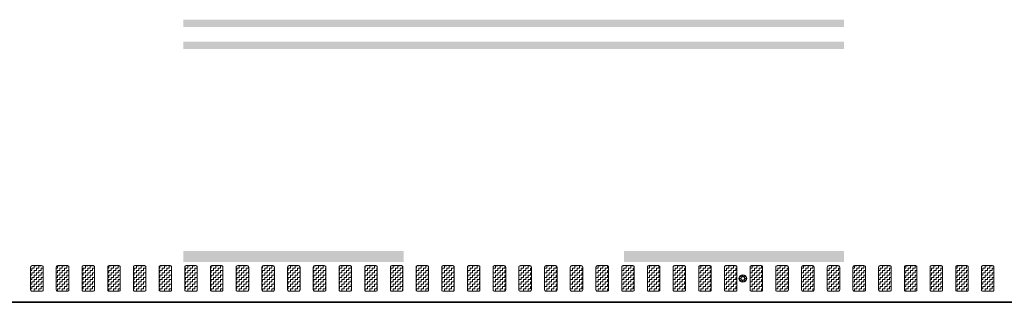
# Model space of a CAD drawing. Header units: metres. Extents: x -699 to 2316, y -1199 to 781.
# Tile 484 of 593: x 931 to 944, y -215 to -211. Entities that reach past the tile are written whole.
import ezdxf

# ---------------------------------------------------------------- set-up
doc = ezdxf.new("R2010")
doc.units = ezdxf.units.M
doc.linetypes.add('VW-3-3_STREEP', pattern=[6, 3, -3])
doc.linetypes.add('VW-9-3_STREEP', pattern=[12, 9, -3])
for name, color, linetype, lineweight in [('N-WA-IE-MEUBILAIR_WEGMEUBILAIR-S', 7, 'Continuous', 25), ('N-WA-VW-MARKERING_DYNAMISCH-G', 7, 'Continuous', 35), ('N-WE-VH-KANTVERHARDING-G', 210, 'Continuous', 35), ('N-WE-VW-MARKERING_LANGS_STREEP_33-G', 7, 'VW-3-3_STREEP', 13), ('N-WE-VW-MARKERING_LANGS_STREEP_93-G', 7, 'VW-9-3_STREEP', 13)]:
    doc.layers.add(name, color=color, linetype=linetype, lineweight=lineweight)
pattern_1 = [(180, (0, 0), (-0.03175, -0.03175), [0.03175, -0.03175]), (270, (-0.03175, 0), (0.03175, -0.03175), [0.03175, -0.03175])]

# ---------------------------------------------------------------- blocks, each defined once
blk = doc.blocks.new('SIE-WEG_GLASBOLREFLECTOR-SO')
for p, q in [((-0.38, 0), (-0.2, 0)), ((-0.14, 0.14), (-0.26, 0.26)), ((0, 0.2), (0, 0.37)), ((0.14, 0.14), (0.27, 0.26)), ((0.2, 0), (0.37, 0)), ((-0.26, -0.27), (-0.14, -0.14)), ((0, -0.38), (0, -0.2)), ((0.27, -0.27), (0.14, -0.14))]:
    blk.add_line(p, q)
for radius in [0.375, 0.2]:
    blk.add_circle((0, 0), radius)
blk = doc.blocks.new('glasbol')
at = {"layer": 'N-WA-IE-MEUBILAIR_WEGMEUBILAIR-S'}
blk.add_blockref('SIE-WEG_GLASBOLREFLECTOR-SO', (0, 0), dxfattribs=at)

msp = doc.modelspace()

# ---------------------------------------------------------------- hatches: boundary and pattern name
at = {"layer": 'N-WA-VW-MARKERING_DYNAMISCH-G', "lineweight": 9}
h = msp.add_hatch(dxfattribs=at)
h.set_pattern_fill('ZIGZAG', color=8, scale=0.01, angle=180, style=0)
h.set_pattern_definition(pattern_1)
edge = h.paths.add_edge_path()
edge.add_line((930.9148, -214.3115), (931.0448, -214.3115))
edge.add_arc((931.0448, -214.3315), 0.02, 0, 90, ccw=False)
edge.add_line((931.0648, -214.3315), (931.0648, -214.6415))
edge.add_arc((931.0448, -214.6415), 0.02, 270, 360, ccw=False)
edge.add_line((931.0448, -214.6615), (930.9148, -214.6615))
edge.add_arc((930.9148, -214.6415), 0.02, 180, 270, ccw=False)
edge.add_line((930.8948, -214.6415), (930.8948, -214.3315))
edge.add_arc((930.9148, -214.3315), 0.02, 90, 180, ccw=False)
h = msp.add_hatch(dxfattribs=at)
h.set_pattern_fill('ZIGZAG', color=8, scale=0.01, angle=180, style=0)
h.set_pattern_definition(pattern_1)
edge = h.paths.add_edge_path()
edge.add_line((931.2648, -214.3115), (931.3948, -214.3115))
edge.add_arc((931.3948, -214.3315), 0.02, 0, 90, ccw=False)
edge.add_line((931.4148, -214.3315), (931.4148, -214.6415))
edge.add_arc((931.3948, -214.6415), 0.02, 270, 360, ccw=False)
edge.add_line((931.3948, -214.6615), (931.2648, -214.6615))
edge.add_arc((931.2648, -214.6415), 0.02, 180, 270, ccw=False)
edge.add_line((931.2448, -214.6415), (931.2448, -214.3315))
edge.add_arc((931.2648, -214.3315), 0.02, 90, 180, ccw=False)
h = msp.add_hatch(dxfattribs=at)
h.set_pattern_fill('ZIGZAG', color=8, scale=0.01, angle=180, style=0)
h.set_pattern_definition(pattern_1)
edge = h.paths.add_edge_path()
edge.add_line((931.6148, -214.3115), (931.7448, -214.3115))
edge.add_arc((931.7448, -214.3315), 0.02, 0, 90, ccw=False)
edge.add_line((931.7648, -214.3315), (931.7648, -214.6415))
edge.add_arc((931.7448, -214.6415), 0.02, 270, 360, ccw=False)
edge.add_line((931.7448, -214.6615), (931.6148, -214.6615))
edge.add_arc((931.6148, -214.6415), 0.02, 180, 270, ccw=False)
edge.add_line((931.5948, -214.6415), (931.5948, -214.3315))
edge.add_arc((931.6148, -214.3315), 0.02, 90, 180, ccw=False)
h = msp.add_hatch(dxfattribs=at)
h.set_pattern_fill('ZIGZAG', color=8, scale=0.01, angle=180, style=0)
h.set_pattern_definition(pattern_1)
edge = h.paths.add_edge_path()
edge.add_line((931.9648, -214.3115), (932.0948, -214.3115))
edge.add_arc((932.0948, -214.3315), 0.02, 0, 90, ccw=False)
edge.add_line((932.1148, -214.3315), (932.1148, -214.6415))
edge.add_arc((932.0948, -214.6415), 0.02, 270, 360, ccw=False)
edge.add_line((932.0948, -214.6615), (931.9648, -214.6615))
edge.add_arc((931.9648, -214.6415), 0.02, 180, 270, ccw=False)
edge.add_line((931.9448, -214.6415), (931.9448, -214.3315))
edge.add_arc((931.9648, -214.3315), 0.02, 90, 180, ccw=False)
h = msp.add_hatch(dxfattribs=at)
h.set_pattern_fill('ZIGZAG', color=8, scale=0.01, angle=180, style=0)
h.set_pattern_definition(pattern_1)
edge = h.paths.add_edge_path()
edge.add_line((932.3148, -214.3115), (932.4448, -214.3115))
edge.add_arc((932.4448, -214.3315), 0.02, 0, 90, ccw=False)
edge.add_line((932.4648, -214.3315), (932.4648, -214.6415))
edge.add_arc((932.4448, -214.6415), 0.02, 270, 360, ccw=False)
edge.add_line((932.4448, -214.6615), (932.3148, -214.6615))
edge.add_arc((932.3148, -214.6415), 0.02, 180, 270, ccw=False)
edge.add_line((932.2948, -214.6415), (932.2948, -214.3315))
edge.add_arc((932.3148, -214.3315), 0.02, 90, 180, ccw=False)
h = msp.add_hatch(dxfattribs=at)
h.set_pattern_fill('ZIGZAG', color=8, scale=0.01, angle=180, style=0)
h.set_pattern_definition(pattern_1)
edge = h.paths.add_edge_path()
edge.add_line((932.6648, -214.3115), (932.7948, -214.3115))
edge.add_arc((932.7948, -214.3315), 0.02, 0, 90, ccw=False)
edge.add_line((932.8148, -214.3315), (932.8148, -214.6415))
edge.add_arc((932.7948, -214.6415), 0.02, 270, 360, ccw=False)
edge.add_line((932.7948, -214.6615), (932.6648, -214.6615))
edge.add_arc((932.6648, -214.6415), 0.02, 180, 270, ccw=False)
edge.add_line((932.6448, -214.6415), (932.6448, -214.3315))
edge.add_arc((932.6648, -214.3315), 0.02, 90, 180, ccw=False)
h = msp.add_hatch(dxfattribs=at)
h.set_pattern_fill('ZIGZAG', color=8, scale=0.01, angle=180, style=0)
h.set_pattern_definition(pattern_1)
edge = h.paths.add_edge_path()
edge.add_line((933.0148, -214.3115), (933.1448, -214.3115))
edge.add_arc((933.1448, -214.3315), 0.02, 0, 90, ccw=False)
edge.add_line((933.1648, -214.3315), (933.1648, -214.6415))
edge.add_arc((933.1448, -214.6415), 0.02, 270, 360, ccw=False)
edge.add_line((933.1448, -214.6615), (933.0148, -214.6615))
edge.add_arc((933.0148, -214.6415), 0.02, 180, 270, ccw=False)
edge.add_line((932.9948, -214.6415), (932.9948, -214.3315))
edge.add_arc((933.0148, -214.3315), 0.02, 90, 180, ccw=False)
h = msp.add_hatch(dxfattribs=at)
h.set_pattern_fill('ZIGZAG', color=8, scale=0.01, angle=180, style=0)
h.set_pattern_definition(pattern_1)
edge = h.paths.add_edge_path()
edge.add_line((933.3648, -214.3115), (933.4948, -214.3115))
edge.add_arc((933.4948, -214.3315), 0.02, 0, 90, ccw=False)
edge.add_line((933.5148, -214.3315), (933.5148, -214.6415))
edge.add_arc((933.4948, -214.6415), 0.02, 270, 360, ccw=False)
edge.add_line((933.4948, -214.6615), (933.3648, -214.6615))
edge.add_arc((933.3648, -214.6415), 0.02, 180, 270, ccw=False)
edge.add_line((933.3448, -214.6415), (933.3448, -214.3315))
edge.add_arc((933.3648, -214.3315), 0.02, 90, 180, ccw=False)
h = msp.add_hatch(dxfattribs=at)
h.set_pattern_fill('ZIGZAG', color=8, scale=0.01, angle=180, style=0)
h.set_pattern_definition(pattern_1)
edge = h.paths.add_edge_path()
edge.add_line((933.7148, -214.3115), (933.8448, -214.3115))
edge.add_arc((933.8448, -214.3315), 0.02, 0, 90, ccw=False)
edge.add_line((933.8648, -214.3315), (933.8648, -214.6415))
edge.add_arc((933.8448, -214.6415), 0.02, 270, 360, ccw=False)
edge.add_line((933.8448, -214.6615), (933.7148, -214.6615))
edge.add_arc((933.7148, -214.6415), 0.02, 180, 270, ccw=False)
edge.add_line((933.6948, -214.6415), (933.6948, -214.3315))
edge.add_arc((933.7148, -214.3315), 0.02, 90, 180, ccw=False)
h = msp.add_hatch(dxfattribs=at)
h.set_pattern_fill('ZIGZAG', color=8, scale=0.01, angle=180, style=0)
h.set_pattern_definition(pattern_1)
edge = h.paths.add_edge_path()
edge.add_line((934.0648, -214.3115), (934.1948, -214.3115))
edge.add_arc((934.1948, -214.3315), 0.02, 0, 90, ccw=False)
edge.add_line((934.2148, -214.3315), (934.2148, -214.6415))
edge.add_arc((934.1948, -214.6415), 0.02, 270, 360, ccw=False)
edge.add_line((934.1948, -214.6615), (934.0648, -214.6615))
edge.add_arc((934.0648, -214.6415), 0.02, 180, 270, ccw=False)
edge.add_line((934.0448, -214.6415), (934.0448, -214.3315))
edge.add_arc((934.0648, -214.3315), 0.02, 90, 180, ccw=False)
h = msp.add_hatch(dxfattribs=at)
h.set_pattern_fill('ZIGZAG', color=8, scale=0.01, angle=180, style=0)
h.set_pattern_definition(pattern_1)
edge = h.paths.add_edge_path()
edge.add_line((934.4148, -214.3115), (934.5448, -214.3115))
edge.add_arc((934.5448, -214.3315), 0.02, 0, 90, ccw=False)
edge.add_line((934.5648, -214.3315), (934.5648, -214.6415))
edge.add_arc((934.5448, -214.6415), 0.02, 270, 360, ccw=False)
edge.add_line((934.5448, -214.6615), (934.4148, -214.6615))
edge.add_arc((934.4148, -214.6415), 0.02, 180, 270, ccw=False)
edge.add_line((934.3948, -214.6415), (934.3948, -214.3315))
edge.add_arc((934.4148, -214.3315), 0.02, 90, 180, ccw=False)
h = msp.add_hatch(dxfattribs=at)
h.set_pattern_fill('ZIGZAG', color=8, scale=0.01, angle=180, style=0)
h.set_pattern_definition(pattern_1)
edge = h.paths.add_edge_path()
edge.add_line((934.7648, -214.3115), (934.8948, -214.3115))
edge.add_arc((934.8948, -214.3315), 0.02, 0, 90, ccw=False)
edge.add_line((934.9148, -214.3315), (934.9148, -214.6415))
edge.add_arc((934.8948, -214.6415), 0.02, 270, 360, ccw=False)
edge.add_line((934.8948, -214.6615), (934.7648, -214.6615))
edge.add_arc((934.7648, -214.6415), 0.02, 180, 270, ccw=False)
edge.add_line((934.7448, -214.6415), (934.7448, -214.3315))
edge.add_arc((934.7648, -214.3315), 0.02, 90, 180, ccw=False)
h = msp.add_hatch(dxfattribs=at)
h.set_pattern_fill('ZIGZAG', color=8, scale=0.01, angle=180, style=0)
h.set_pattern_definition(pattern_1)
edge = h.paths.add_edge_path()
edge.add_line((935.1148, -214.3115), (935.2448, -214.3115))
edge.add_arc((935.2448, -214.3315), 0.02, 0, 90, ccw=False)
edge.add_line((935.2648, -214.3315), (935.2648, -214.6415))
edge.add_arc((935.2448, -214.6415), 0.02, 270, 360, ccw=False)
edge.add_line((935.2448, -214.6615), (935.1148, -214.6615))
edge.add_arc((935.1148, -214.6415), 0.02, 180, 270, ccw=False)
edge.add_line((935.0948, -214.6415), (935.0948, -214.3315))
edge.add_arc((935.1148, -214.3315), 0.02, 90, 180, ccw=False)
h = msp.add_hatch(dxfattribs=at)
h.set_pattern_fill('ZIGZAG', color=8, scale=0.01, angle=180, style=0)
h.set_pattern_definition(pattern_1)
edge = h.paths.add_edge_path()
edge.add_line((935.4648, -214.3115), (935.5948, -214.3115))
edge.add_arc((935.5948, -214.3315), 0.02, 0, 90, ccw=False)
edge.add_line((935.6148, -214.3315), (935.6148, -214.6415))
edge.add_arc((935.5948, -214.6415), 0.02, 270, 360, ccw=False)
edge.add_line((935.5948, -214.6615), (935.4648, -214.6615))
edge.add_arc((935.4648, -214.6415), 0.02, 180, 270, ccw=False)
edge.add_line((935.4448, -214.6415), (935.4448, -214.3315))
edge.add_arc((935.4648, -214.3315), 0.02, 90, 180, ccw=False)
h = msp.add_hatch(dxfattribs=at)
h.set_pattern_fill('ZIGZAG', color=8, scale=0.01, angle=180, style=0)
h.set_pattern_definition(pattern_1)
edge = h.paths.add_edge_path()
edge.add_line((935.8148, -214.3115), (935.9448, -214.3115))
edge.add_arc((935.9448, -214.3315), 0.02, 0, 90, ccw=False)
edge.add_line((935.9648, -214.3315), (935.9648, -214.6415))
edge.add_arc((935.9448, -214.6415), 0.02, 270, 360, ccw=False)
edge.add_line((935.9448, -214.6615), (935.8148, -214.6615))
edge.add_arc((935.8148, -214.6415), 0.02, 180, 270, ccw=False)
edge.add_line((935.7948, -214.6415), (935.7948, -214.3315))
edge.add_arc((935.8148, -214.3315), 0.02, 90, 180, ccw=False)
h = msp.add_hatch(dxfattribs=at)
h.set_pattern_fill('ZIGZAG', color=8, scale=0.01, angle=180, style=0)
h.set_pattern_definition(pattern_1)
edge = h.paths.add_edge_path()
edge.add_line((936.1648, -214.3115), (936.2948, -214.3115))
edge.add_arc((936.2948, -214.3315), 0.02, 0, 90, ccw=False)
edge.add_line((936.3148, -214.3315), (936.3148, -214.6415))
edge.add_arc((936.2948, -214.6415), 0.02, 270, 360, ccw=False)
edge.add_line((936.2948, -214.6615), (936.1648, -214.6615))
edge.add_arc((936.1648, -214.6415), 0.02, 180, 270, ccw=False)
edge.add_line((936.1448, -214.6415), (936.1448, -214.3315))
edge.add_arc((936.1648, -214.3315), 0.02, 90, 180, ccw=False)
h = msp.add_hatch(dxfattribs=at)
h.set_pattern_fill('ZIGZAG', color=8, scale=0.01, angle=180, style=0)
h.set_pattern_definition(pattern_1)
edge = h.paths.add_edge_path()
edge.add_line((936.5148, -214.3115), (936.6448, -214.3115))
edge.add_arc((936.6448, -214.3315), 0.02, 0, 90, ccw=False)
edge.add_line((936.6648, -214.3315), (936.6648, -214.6415))
edge.add_arc((936.6448, -214.6415), 0.02, 270, 360, ccw=False)
edge.add_line((936.6448, -214.6615), (936.5148, -214.6615))
edge.add_arc((936.5148, -214.6415), 0.02, 180, 270, ccw=False)
edge.add_line((936.4948, -214.6415), (936.4948, -214.3315))
edge.add_arc((936.5148, -214.3315), 0.02, 90, 180, ccw=False)
h = msp.add_hatch(dxfattribs=at)
h.set_pattern_fill('ZIGZAG', color=8, scale=0.01, angle=180, style=0)
h.set_pattern_definition(pattern_1)
edge = h.paths.add_edge_path()
edge.add_line((936.8648, -214.3115), (936.9948, -214.3115))
edge.add_arc((936.9948, -214.3315), 0.02, 0, 90, ccw=False)
edge.add_line((937.0148, -214.3315), (937.0148, -214.6415))
edge.add_arc((936.9948, -214.6415), 0.02, 270, 360, ccw=False)
edge.add_line((936.9948, -214.6615), (936.8648, -214.6615))
edge.add_arc((936.8648, -214.6415), 0.02, 180, 270, ccw=False)
edge.add_line((936.8448, -214.6415), (936.8448, -214.3315))
edge.add_arc((936.8648, -214.3315), 0.02, 90, 180, ccw=False)
h = msp.add_hatch(dxfattribs=at)
h.set_pattern_fill('ZIGZAG', color=8, scale=0.01, angle=180, style=0)
h.set_pattern_definition(pattern_1)
edge = h.paths.add_edge_path()
edge.add_line((937.2148, -214.3115), (937.3448, -214.3115))
edge.add_arc((937.3448, -214.3315), 0.02, 0, 90, ccw=False)
edge.add_line((937.3648, -214.3315), (937.3648, -214.6415))
edge.add_arc((937.3448, -214.6415), 0.02, 270, 360, ccw=False)
edge.add_line((937.3448, -214.6615), (937.2148, -214.6615))
edge.add_arc((937.2148, -214.6415), 0.02, 180, 270, ccw=False)
edge.add_line((937.1948, -214.6415), (937.1948, -214.3315))
edge.add_arc((937.2148, -214.3315), 0.02, 90, 180, ccw=False)
h = msp.add_hatch(dxfattribs=at)
h.set_pattern_fill('ZIGZAG', color=8, scale=0.01, angle=180, style=0)
h.set_pattern_definition(pattern_1)
edge = h.paths.add_edge_path()
edge.add_line((937.5648, -214.3115), (937.6948, -214.3115))
edge.add_arc((937.6948, -214.3315), 0.02, 0, 90, ccw=False)
edge.add_line((937.7148, -214.3315), (937.7148, -214.6415))
edge.add_arc((937.6948, -214.6415), 0.02, 270, 360, ccw=False)
edge.add_line((937.6948, -214.6615), (937.5648, -214.6615))
edge.add_arc((937.5648, -214.6415), 0.02, 180, 270, ccw=False)
edge.add_line((937.5448, -214.6415), (937.5448, -214.3315))
edge.add_arc((937.5648, -214.3315), 0.02, 90, 180, ccw=False)
h = msp.add_hatch(dxfattribs=at)
h.set_pattern_fill('ZIGZAG', color=8, scale=0.01, angle=180, style=0)
h.set_pattern_definition(pattern_1)
edge = h.paths.add_edge_path()
edge.add_line((937.9148, -214.3115), (938.0448, -214.3115))
edge.add_arc((938.0448, -214.3315), 0.02, 0, 90, ccw=False)
edge.add_line((938.0648, -214.3315), (938.0648, -214.6415))
edge.add_arc((938.0448, -214.6415), 0.02, 270, 360, ccw=False)
edge.add_line((938.0448, -214.6615), (937.9148, -214.6615))
edge.add_arc((937.9148, -214.6415), 0.02, 180, 270, ccw=False)
edge.add_line((937.8948, -214.6415), (937.8948, -214.3315))
edge.add_arc((937.9148, -214.3315), 0.02, 90, 180, ccw=False)
h = msp.add_hatch(dxfattribs=at)
h.set_pattern_fill('ZIGZAG', color=8, scale=0.01, angle=180, style=0)
h.set_pattern_definition(pattern_1)
edge = h.paths.add_edge_path()
edge.add_line((938.2648, -214.3115), (938.3948, -214.3115))
edge.add_arc((938.3948, -214.3315), 0.02, 0, 90, ccw=False)
edge.add_line((938.4148, -214.3315), (938.4148, -214.6415))
edge.add_arc((938.3948, -214.6415), 0.02, 270, 360, ccw=False)
edge.add_line((938.3948, -214.6615), (938.2648, -214.6615))
edge.add_arc((938.2648, -214.6415), 0.02, 180, 270, ccw=False)
edge.add_line((938.2448, -214.6415), (938.2448, -214.3315))
edge.add_arc((938.2648, -214.3315), 0.02, 90, 180, ccw=False)
h = msp.add_hatch(dxfattribs=at)
h.set_pattern_fill('ZIGZAG', color=8, scale=0.01, angle=180, style=0)
h.set_pattern_definition(pattern_1)
edge = h.paths.add_edge_path()
edge.add_line((938.6148, -214.3115), (938.7448, -214.3115))
edge.add_arc((938.7448, -214.3315), 0.02, 0, 90, ccw=False)
edge.add_line((938.7648, -214.3315), (938.7648, -214.6415))
edge.add_arc((938.7448, -214.6415), 0.02, 270, 360, ccw=False)
edge.add_line((938.7448, -214.6615), (938.6148, -214.6615))
edge.add_arc((938.6148, -214.6415), 0.02, 180, 270, ccw=False)
edge.add_line((938.5948, -214.6415), (938.5948, -214.3315))
edge.add_arc((938.6148, -214.3315), 0.02, 90, 180, ccw=False)
h = msp.add_hatch(dxfattribs=at)
h.set_pattern_fill('ZIGZAG', color=8, scale=0.01, angle=180, style=0)
h.set_pattern_definition(pattern_1)
edge = h.paths.add_edge_path()
edge.add_line((938.9648, -214.3115), (939.0948, -214.3115))
edge.add_arc((939.0948, -214.3315), 0.02, 0, 90, ccw=False)
edge.add_line((939.1148, -214.3315), (939.1148, -214.6415))
edge.add_arc((939.0948, -214.6415), 0.02, 270, 360, ccw=False)
edge.add_line((939.0948, -214.6615), (938.9648, -214.6615))
edge.add_arc((938.9648, -214.6415), 0.02, 180, 270, ccw=False)
edge.add_line((938.9448, -214.6415), (938.9448, -214.3315))
edge.add_arc((938.9648, -214.3315), 0.02, 90, 180, ccw=False)
h = msp.add_hatch(dxfattribs=at)
h.set_pattern_fill('ZIGZAG', color=8, scale=0.01, angle=180, style=0)
h.set_pattern_definition(pattern_1)
edge = h.paths.add_edge_path()
edge.add_line((939.3148, -214.3115), (939.4448, -214.3115))
edge.add_arc((939.4448, -214.3315), 0.02, 0, 90, ccw=False)
edge.add_line((939.4648, -214.3315), (939.4648, -214.6415))
edge.add_arc((939.4448, -214.6415), 0.02, 270, 360, ccw=False)
edge.add_line((939.4448, -214.6615), (939.3148, -214.6615))
edge.add_arc((939.3148, -214.6415), 0.02, 180, 270, ccw=False)
edge.add_line((939.2948, -214.6415), (939.2948, -214.3315))
edge.add_arc((939.3148, -214.3315), 0.02, 90, 180, ccw=False)
h = msp.add_hatch(dxfattribs=at)
h.set_pattern_fill('ZIGZAG', color=8, scale=0.01, angle=180, style=0)
h.set_pattern_definition(pattern_1)
edge = h.paths.add_edge_path()
edge.add_line((939.6648, -214.3115), (939.7948, -214.3115))
edge.add_arc((939.7948, -214.3315), 0.02, 0, 90, ccw=False)
edge.add_line((939.8148, -214.3315), (939.8148, -214.6415))
edge.add_arc((939.7948, -214.6415), 0.02, 270, 360, ccw=False)
edge.add_line((939.7948, -214.6615), (939.6648, -214.6615))
edge.add_arc((939.6648, -214.6415), 0.02, 180, 270, ccw=False)
edge.add_line((939.6448, -214.6415), (939.6448, -214.3315))
edge.add_arc((939.6648, -214.3315), 0.02, 90, 180, ccw=False)
h = msp.add_hatch(dxfattribs=at)
h.set_pattern_fill('ZIGZAG', color=8, scale=0.01, angle=180, style=0)
h.set_pattern_definition(pattern_1)
edge = h.paths.add_edge_path()
edge.add_line((940.0148, -214.3115), (940.1448, -214.3115))
edge.add_arc((940.1448, -214.3315), 0.02, 0, 90, ccw=False)
edge.add_line((940.1648, -214.3315), (940.1648, -214.6415))
edge.add_arc((940.1448, -214.6415), 0.02, 270, 360, ccw=False)
edge.add_line((940.1448, -214.6615), (940.0148, -214.6615))
edge.add_arc((940.0148, -214.6415), 0.02, 180, 270, ccw=False)
edge.add_line((939.9948, -214.6415), (939.9948, -214.3315))
edge.add_arc((940.0148, -214.3315), 0.02, 90, 180, ccw=False)
h = msp.add_hatch(dxfattribs=at)
h.set_pattern_fill('ZIGZAG', color=8, scale=0.01, angle=180, style=0)
h.set_pattern_definition(pattern_1)
edge = h.paths.add_edge_path()
edge.add_line((940.3648, -214.3115), (940.4948, -214.3115))
edge.add_arc((940.4948, -214.3315), 0.02, 0, 90, ccw=False)
edge.add_line((940.5148, -214.3315), (940.5148, -214.6415))
edge.add_arc((940.4948, -214.6415), 0.02, 270, 360, ccw=False)
edge.add_line((940.4948, -214.6615), (940.3648, -214.6615))
edge.add_arc((940.3648, -214.6415), 0.02, 180, 270, ccw=False)
edge.add_line((940.3448, -214.6415), (940.3448, -214.3315))
edge.add_arc((940.3648, -214.3315), 0.02, 90, 180, ccw=False)
h = msp.add_hatch(dxfattribs=at)
h.set_pattern_fill('ZIGZAG', color=8, scale=0.01, angle=180, style=0)
h.set_pattern_definition(pattern_1)
edge = h.paths.add_edge_path()
edge.add_line((940.7148, -214.3115), (940.8448, -214.3115))
edge.add_arc((940.8448, -214.3315), 0.02, 0, 90, ccw=False)
edge.add_line((940.8648, -214.3315), (940.8648, -214.6415))
edge.add_arc((940.8448, -214.6415), 0.02, 270, 360, ccw=False)
edge.add_line((940.8448, -214.6615), (940.7148, -214.6615))
edge.add_arc((940.7148, -214.6415), 0.02, 180, 270, ccw=False)
edge.add_line((940.6948, -214.6415), (940.6948, -214.3315))
edge.add_arc((940.7148, -214.3315), 0.02, 90, 180, ccw=False)
h = msp.add_hatch(dxfattribs=at)
h.set_pattern_fill('ZIGZAG', color=8, scale=0.01, angle=180, style=0)
h.set_pattern_definition(pattern_1)
edge = h.paths.add_edge_path()
edge.add_line((941.0648, -214.3115), (941.1948, -214.3115))
edge.add_arc((941.1948, -214.3315), 0.02, 0, 90, ccw=False)
edge.add_line((941.2148, -214.3315), (941.2148, -214.6415))
edge.add_arc((941.1948, -214.6415), 0.02, 270, 360, ccw=False)
edge.add_line((941.1948, -214.6615), (941.0648, -214.6615))
edge.add_arc((941.0648, -214.6415), 0.02, 180, 270, ccw=False)
edge.add_line((941.0448, -214.6415), (941.0448, -214.3315))
edge.add_arc((941.0648, -214.3315), 0.02, 90, 180, ccw=False)
h = msp.add_hatch(dxfattribs=at)
h.set_pattern_fill('ZIGZAG', color=8, scale=0.01, angle=180, style=0)
h.set_pattern_definition(pattern_1)
edge = h.paths.add_edge_path()
edge.add_line((941.4148, -214.3115), (941.5448, -214.3115))
edge.add_arc((941.5448, -214.3315), 0.02, 0, 90, ccw=False)
edge.add_line((941.5648, -214.3315), (941.5648, -214.6415))
edge.add_arc((941.5448, -214.6415), 0.02, 270, 360, ccw=False)
edge.add_line((941.5448, -214.6615), (941.4148, -214.6615))
edge.add_arc((941.4148, -214.6415), 0.02, 180, 270, ccw=False)
edge.add_line((941.3948, -214.6415), (941.3948, -214.3315))
edge.add_arc((941.4148, -214.3315), 0.02, 90, 180, ccw=False)
h = msp.add_hatch(dxfattribs=at)
h.set_pattern_fill('ZIGZAG', color=8, scale=0.01, angle=180, style=0)
h.set_pattern_definition(pattern_1)
edge = h.paths.add_edge_path()
edge.add_line((941.7648, -214.3115), (941.8948, -214.3115))
edge.add_arc((941.8948, -214.3315), 0.02, 0, 90, ccw=False)
edge.add_line((941.9148, -214.3315), (941.9148, -214.6415))
edge.add_arc((941.8948, -214.6415), 0.02, 270, 360, ccw=False)
edge.add_line((941.8948, -214.6615), (941.7648, -214.6615))
edge.add_arc((941.7648, -214.6415), 0.02, 180, 270, ccw=False)
edge.add_line((941.7448, -214.6415), (941.7448, -214.3315))
edge.add_arc((941.7648, -214.3315), 0.02, 90, 180, ccw=False)
h = msp.add_hatch(dxfattribs=at)
h.set_pattern_fill('ZIGZAG', color=8, scale=0.01, angle=180, style=0)
h.set_pattern_definition(pattern_1)
edge = h.paths.add_edge_path()
edge.add_line((942.1148, -214.3115), (942.2448, -214.3115))
edge.add_arc((942.2448, -214.3315), 0.02, 0, 90, ccw=False)
edge.add_line((942.2648, -214.3315), (942.2648, -214.6415))
edge.add_arc((942.2448, -214.6415), 0.02, 270, 360, ccw=False)
edge.add_line((942.2448, -214.6615), (942.1148, -214.6615))
edge.add_arc((942.1148, -214.6415), 0.02, 180, 270, ccw=False)
edge.add_line((942.0948, -214.6415), (942.0948, -214.3315))
edge.add_arc((942.1148, -214.3315), 0.02, 90, 180, ccw=False)
h = msp.add_hatch(dxfattribs=at)
h.set_pattern_fill('ZIGZAG', color=8, scale=0.01, angle=180, style=0)
h.set_pattern_definition(pattern_1)
edge = h.paths.add_edge_path()
edge.add_line((942.4648, -214.3115), (942.5948, -214.3115))
edge.add_arc((942.5948, -214.3315), 0.02, 0, 90, ccw=False)
edge.add_line((942.6148, -214.3315), (942.6148, -214.6415))
edge.add_arc((942.5948, -214.6415), 0.02, 270, 360, ccw=False)
edge.add_line((942.5948, -214.6615), (942.4648, -214.6615))
edge.add_arc((942.4648, -214.6415), 0.02, 180, 270, ccw=False)
edge.add_line((942.4448, -214.6415), (942.4448, -214.3315))
edge.add_arc((942.4648, -214.3315), 0.02, 90, 180, ccw=False)
h = msp.add_hatch(dxfattribs=at)
h.set_pattern_fill('ZIGZAG', color=8, scale=0.01, angle=180, style=0)
h.set_pattern_definition(pattern_1)
edge = h.paths.add_edge_path()
edge.add_line((942.8148, -214.3115), (942.9448, -214.3115))
edge.add_arc((942.9448, -214.3315), 0.02, 0, 90, ccw=False)
edge.add_line((942.9648, -214.3315), (942.9648, -214.6415))
edge.add_arc((942.9448, -214.6415), 0.02, 270, 360, ccw=False)
edge.add_line((942.9448, -214.6615), (942.8148, -214.6615))
edge.add_arc((942.8148, -214.6415), 0.02, 180, 270, ccw=False)
edge.add_line((942.7948, -214.6415), (942.7948, -214.3315))
edge.add_arc((942.8148, -214.3315), 0.02, 90, 180, ccw=False)
h = msp.add_hatch(dxfattribs=at)
h.set_pattern_fill('ZIGZAG', color=8, scale=0.01, angle=180, style=0)
h.set_pattern_definition(pattern_1)
edge = h.paths.add_edge_path()
edge.add_line((943.1648, -214.3115), (943.2948, -214.3115))
edge.add_arc((943.2948, -214.3315), 0.02, 0, 90, ccw=False)
edge.add_line((943.3148, -214.3315), (943.3148, -214.6415))
edge.add_arc((943.2948, -214.6415), 0.02, 270, 360, ccw=False)
edge.add_line((943.2948, -214.6615), (943.1648, -214.6615))
edge.add_arc((943.1648, -214.6415), 0.02, 180, 270, ccw=False)
edge.add_line((943.1448, -214.6415), (943.1448, -214.3315))
edge.add_arc((943.1648, -214.3315), 0.02, 90, 180, ccw=False)
h = msp.add_hatch(dxfattribs=at)
h.set_pattern_fill('ZIGZAG', color=8, scale=0.01, angle=180, style=0)
h.set_pattern_definition(pattern_1)
edge = h.paths.add_edge_path()
edge.add_line((943.5148, -214.3115), (943.6448, -214.3115))
edge.add_arc((943.6448, -214.3315), 0.02, 0, 90, ccw=False)
edge.add_line((943.6648, -214.3315), (943.6648, -214.6415))
edge.add_arc((943.6448, -214.6415), 0.02, 270, 360, ccw=False)
edge.add_line((943.6448, -214.6615), (943.5148, -214.6615))
edge.add_arc((943.5148, -214.6415), 0.02, 180, 270, ccw=False)
edge.add_line((943.4948, -214.6415), (943.4948, -214.3315))
edge.add_arc((943.5148, -214.3315), 0.02, 90, 180, ccw=False)
h = msp.add_hatch(dxfattribs=at)
h.set_pattern_fill('ZIGZAG', color=8, scale=0.01, angle=180, style=0)
h.set_pattern_definition(pattern_1)
edge = h.paths.add_edge_path()
edge.add_line((943.8648, -214.3115), (943.9948, -214.3115))
edge.add_arc((943.9948, -214.3315), 0.02, 0, 90, ccw=False)
edge.add_line((944.0148, -214.3315), (944.0148, -214.6415))
edge.add_arc((943.9948, -214.6415), 0.02, 270, 360, ccw=False)
edge.add_line((943.9948, -214.6615), (943.8648, -214.6615))
edge.add_arc((943.8648, -214.6415), 0.02, 180, 270, ccw=False)
edge.add_line((943.8448, -214.6415), (943.8448, -214.3315))
edge.add_arc((943.8648, -214.3315), 0.02, 90, 180, ccw=False)

# ---------------------------------------------------------------- linework, layer by layer
at = {"layer": 'N-WA-VW-MARKERING_DYNAMISCH-G', "color": 8, "lineweight": 9}
for points in [[(930.9148, -214.3115), (931.0448, -214.3115, -0.4142136), (931.0648, -214.3315), (931.0648, -214.6415, -0.4142136), (931.0448, -214.6615), (930.9148, -214.6615, -0.4142136), (930.8948, -214.6415), (930.8948, -214.3315, -0.4142136)], [(931.2648, -214.3115), (931.3948, -214.3115, -0.4142136), (931.4148, -214.3315), (931.4148, -214.6415, -0.4142136), (931.3948, -214.6615), (931.2648, -214.6615, -0.4142136), (931.2448, -214.6415), (931.2448, -214.3315, -0.4142136)], [(931.6148, -214.3115), (931.7448, -214.3115, -0.4142136), (931.7648, -214.3315), (931.7648, -214.6415, -0.4142136), (931.7448, -214.6615), (931.6148, -214.6615, -0.4142136), (931.5948, -214.6415), (931.5948, -214.3315, -0.4142136)], [(931.9648, -214.3115), (932.0948, -214.3115, -0.4142136), (932.1148, -214.3315), (932.1148, -214.6415, -0.4142136), (932.0948, -214.6615), (931.9648, -214.6615, -0.4142136), (931.9448, -214.6415), (931.9448, -214.3315, -0.4142136)], [(932.3148, -214.3115), (932.4448, -214.3115, -0.4142136), (932.4648, -214.3315), (932.4648, -214.6415, -0.4142136), (932.4448, -214.6615), (932.3148, -214.6615, -0.4142136), (932.2948, -214.6415), (932.2948, -214.3315, -0.4142136)], [(932.6648, -214.3115), (932.7948, -214.3115, -0.4142136), (932.8148, -214.3315), (932.8148, -214.6415, -0.4142136), (932.7948, -214.6615), (932.6648, -214.6615, -0.4142136), (932.6448, -214.6415), (932.6448, -214.3315, -0.4142136)], [(933.0148, -214.3115), (933.1448, -214.3115, -0.4142136), (933.1648, -214.3315), (933.1648, -214.6415, -0.4142136), (933.1448, -214.6615), (933.0148, -214.6615, -0.4142136), (932.9948, -214.6415), (932.9948, -214.3315, -0.4142136)], [(933.3648, -214.3115), (933.4948, -214.3115, -0.4142136), (933.5148, -214.3315), (933.5148, -214.6415, -0.4142136), (933.4948, -214.6615), (933.3648, -214.6615, -0.4142136), (933.3448, -214.6415), (933.3448, -214.3315, -0.4142136)], [(933.7148, -214.3115), (933.8448, -214.3115, -0.4142136), (933.8648, -214.3315), (933.8648, -214.6415, -0.4142136), (933.8448, -214.6615), (933.7148, -214.6615, -0.4142136), (933.6948, -214.6415), (933.6948, -214.3315, -0.4142136)], [(934.0648, -214.3115), (934.1948, -214.3115, -0.4142136), (934.2148, -214.3315), (934.2148, -214.6415, -0.4142136), (934.1948, -214.6615), (934.0648, -214.6615, -0.4142136), (934.0448, -214.6415), (934.0448, -214.3315, -0.4142136)], [(934.4148, -214.3115), (934.5448, -214.3115, -0.4142136), (934.5648, -214.3315), (934.5648, -214.6415, -0.4142136), (934.5448, -214.6615), (934.4148, -214.6615, -0.4142136), (934.3948, -214.6415), (934.3948, -214.3315, -0.4142136)], [(934.7648, -214.3115), (934.8948, -214.3115, -0.4142136), (934.9148, -214.3315), (934.9148, -214.6415, -0.4142136), (934.8948, -214.6615), (934.7648, -214.6615, -0.4142136), (934.7448, -214.6415), (934.7448, -214.3315, -0.4142136)], [(935.1148, -214.3115), (935.2448, -214.3115, -0.4142136), (935.2648, -214.3315), (935.2648, -214.6415, -0.4142136), (935.2448, -214.6615), (935.1148, -214.6615, -0.4142136), (935.0948, -214.6415), (935.0948, -214.3315, -0.4142136)], [(935.4648, -214.3115), (935.5948, -214.3115, -0.4142136), (935.6148, -214.3315), (935.6148, -214.6415, -0.4142136), (935.5948, -214.6615), (935.4648, -214.6615, -0.4142136), (935.4448, -214.6415), (935.4448, -214.3315, -0.4142136)], [(935.8148, -214.3115), (935.9448, -214.3115, -0.4142136), (935.9648, -214.3315), (935.9648, -214.6415, -0.4142136), (935.9448, -214.6615), (935.8148, -214.6615, -0.4142136), (935.7948, -214.6415), (935.7948, -214.3315, -0.4142136)], [(936.1648, -214.3115), (936.2948, -214.3115, -0.4142136), (936.3148, -214.3315), (936.3148, -214.6415, -0.4142136), (936.2948, -214.6615), (936.1648, -214.6615, -0.4142136), (936.1448, -214.6415), (936.1448, -214.3315, -0.4142136)], [(936.5148, -214.3115), (936.6448, -214.3115, -0.4142136), (936.6648, -214.3315), (936.6648, -214.6415, -0.4142136), (936.6448, -214.6615), (936.5148, -214.6615, -0.4142136), (936.4948, -214.6415), (936.4948, -214.3315, -0.4142136)], [(936.8648, -214.3115), (936.9948, -214.3115, -0.4142136), (937.0148, -214.3315), (937.0148, -214.6415, -0.4142136), (936.9948, -214.6615), (936.8648, -214.6615, -0.4142136), (936.8448, -214.6415), (936.8448, -214.3315, -0.4142136)], [(937.2148, -214.3115), (937.3448, -214.3115, -0.4142136), (937.3648, -214.3315), (937.3648, -214.6415, -0.4142136), (937.3448, -214.6615), (937.2148, -214.6615, -0.4142136), (937.1948, -214.6415), (937.1948, -214.3315, -0.4142136)], [(937.5648, -214.3115), (937.6948, -214.3115, -0.4142136), (937.7148, -214.3315), (937.7148, -214.6415, -0.4142136), (937.6948, -214.6615), (937.5648, -214.6615, -0.4142136), (937.5448, -214.6415), (937.5448, -214.3315, -0.4142136)], [(937.9148, -214.3115), (938.0448, -214.3115, -0.4142136), (938.0648, -214.3315), (938.0648, -214.6415, -0.4142136), (938.0448, -214.6615), (937.9148, -214.6615, -0.4142136), (937.8948, -214.6415), (937.8948, -214.3315, -0.4142136)], [(938.2648, -214.3115), (938.3948, -214.3115, -0.4142136), (938.4148, -214.3315), (938.4148, -214.6415, -0.4142136), (938.3948, -214.6615), (938.2648, -214.6615, -0.4142136), (938.2448, -214.6415), (938.2448, -214.3315, -0.4142136)], [(938.6148, -214.3115), (938.7448, -214.3115, -0.4142136), (938.7648, -214.3315), (938.7648, -214.6415, -0.4142136), (938.7448, -214.6615), (938.6148, -214.6615, -0.4142136), (938.5948, -214.6415), (938.5948, -214.3315, -0.4142136)], [(938.9648, -214.3115), (939.0948, -214.3115, -0.4142136), (939.1148, -214.3315), (939.1148, -214.6415, -0.4142136), (939.0948, -214.6615), (938.9648, -214.6615, -0.4142136), (938.9448, -214.6415), (938.9448, -214.3315, -0.4142136)], [(939.3148, -214.3115), (939.4448, -214.3115, -0.4142136), (939.4648, -214.3315), (939.4648, -214.6415, -0.4142136), (939.4448, -214.6615), (939.3148, -214.6615, -0.4142136), (939.2948, -214.6415), (939.2948, -214.3315, -0.4142136)], [(939.6648, -214.3115), (939.7948, -214.3115, -0.4142136), (939.8148, -214.3315), (939.8148, -214.6415, -0.4142136), (939.7948, -214.6615), (939.6648, -214.6615, -0.4142136), (939.6448, -214.6415), (939.6448, -214.3315, -0.4142136)], [(940.0148, -214.3115), (940.1448, -214.3115, -0.4142136), (940.1648, -214.3315), (940.1648, -214.6415, -0.4142136), (940.1448, -214.6615), (940.0148, -214.6615, -0.4142136), (939.9948, -214.6415), (939.9948, -214.3315, -0.4142136)], [(940.3648, -214.3115), (940.4948, -214.3115, -0.4142136), (940.5148, -214.3315), (940.5148, -214.6415, -0.4142136), (940.4948, -214.6615), (940.3648, -214.6615, -0.4142136), (940.3448, -214.6415), (940.3448, -214.3315, -0.4142136)], [(940.7148, -214.3115), (940.8448, -214.3115, -0.4142136), (940.8648, -214.3315), (940.8648, -214.6415, -0.4142136), (940.8448, -214.6615), (940.7148, -214.6615, -0.4142136), (940.6948, -214.6415), (940.6948, -214.3315, -0.4142136)], [(941.0648, -214.3115), (941.1948, -214.3115, -0.4142136), (941.2148, -214.3315), (941.2148, -214.6415, -0.4142136), (941.1948, -214.6615), (941.0648, -214.6615, -0.4142136), (941.0448, -214.6415), (941.0448, -214.3315, -0.4142136)], [(941.4148, -214.3115), (941.5448, -214.3115, -0.4142136), (941.5648, -214.3315), (941.5648, -214.6415, -0.4142136), (941.5448, -214.6615), (941.4148, -214.6615, -0.4142136), (941.3948, -214.6415), (941.3948, -214.3315, -0.4142136)], [(941.7648, -214.3115), (941.8948, -214.3115, -0.4142136), (941.9148, -214.3315), (941.9148, -214.6415, -0.4142136), (941.8948, -214.6615), (941.7648, -214.6615, -0.4142136), (941.7448, -214.6415), (941.7448, -214.3315, -0.4142136)], [(942.1148, -214.3115), (942.2448, -214.3115, -0.4142136), (942.2648, -214.3315), (942.2648, -214.6415, -0.4142136), (942.2448, -214.6615), (942.1148, -214.6615, -0.4142136), (942.0948, -214.6415), (942.0948, -214.3315, -0.4142136)], [(942.4648, -214.3115), (942.5948, -214.3115, -0.4142136), (942.6148, -214.3315), (942.6148, -214.6415, -0.4142136), (942.5948, -214.6615), (942.4648, -214.6615, -0.4142136), (942.4448, -214.6415), (942.4448, -214.3315, -0.4142136)], [(942.8148, -214.3115), (942.9448, -214.3115, -0.4142136), (942.9648, -214.3315), (942.9648, -214.6415, -0.4142136), (942.9448, -214.6615), (942.8148, -214.6615, -0.4142136), (942.7948, -214.6415), (942.7948, -214.3315, -0.4142136)], [(943.1648, -214.3115), (943.2948, -214.3115, -0.4142136), (943.3148, -214.3315), (943.3148, -214.6415, -0.4142136), (943.2948, -214.6615), (943.1648, -214.6615, -0.4142136), (943.1448, -214.6415), (943.1448, -214.3315, -0.4142136)], [(943.5148, -214.3115), (943.6448, -214.3115, -0.4142136), (943.6648, -214.3315), (943.6648, -214.6415, -0.4142136), (943.6448, -214.6615), (943.5148, -214.6615, -0.4142136), (943.4948, -214.6415), (943.4948, -214.3315, -0.4142136)], [(943.8648, -214.3115), (943.9948, -214.3115, -0.4142136), (944.0148, -214.3315), (944.0148, -214.6415, -0.4142136), (943.9948, -214.6615), (943.8648, -214.6615, -0.4142136), (943.8448, -214.6415), (943.8448, -214.3315, -0.4142136)]]:
    msp.add_lwpolyline(points, format="xyb", close=True, dxfattribs=at)
at = {"layer": 'N-WE-VH-KANTVERHARDING-G'}
msp.add_line((883.2321, -214.8115), (978.3951, -214.8115), dxfattribs=at)
at = {"layer": 'N-WE-VW-MARKERING_LANGS_STREEP_33-G', "color": 253, "linetype": 'Continuous'}
for points in [[(932.9747, -214.2615), (935.9747, -214.2615), (932.9747, -214.1115), (935.9747, -214.1115)], [(938.9747, -214.2615), (941.9747, -214.2615), (938.9747, -214.1115), (941.9747, -214.1115)]]:
    msp.add_solid(points, dxfattribs=at)
at = {"layer": 'N-WE-VW-MARKERING_LANGS_STREEP_93-G', "color": 253, "linetype": 'Continuous'}
for points in [[(932.9747, -210.9615), (941.9747, -210.9615), (932.9747, -211.0615), (941.9747, -211.0615)], [(932.9747, -211.3615), (941.9747, -211.3615), (932.9747, -211.2615), (941.9747, -211.2615)]]:
    msp.add_solid(points, dxfattribs=at)

# ---------------------------------------------------------------- block references
at = {"layer": 'N-WA-IE-MEUBILAIR_WEGMEUBILAIR-S', "xscale": 0.1333332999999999, "yscale": 0.1333332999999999, "zscale": 0.1333332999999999, "rotation": 0.1723155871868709}
msp.add_blockref('glasbol', (940.595, -214.4865), dxfattribs=at)

doc.saveas('drawing.dxf')
